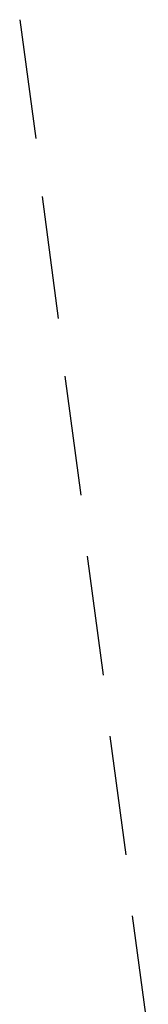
# Model space of a CAD drawing. Header units: feet. Extents: x -79 to 198, y -22 to 181.
# Tile 854 of 982: x 132.667 to 133.2, y 112.398 to 116.484. Entities that reach past the tile are written whole.
import ezdxf

# ---------------------------------------------------------------- set-up
doc = ezdxf.new("R2010")
doc.units = ezdxf.units.FT
doc.layers.add('A-LINEA', color=7, linetype='CONTINUOUS')

msp = doc.modelspace()

# ---------------------------------------------------------------- linework, layer by layer
at = {"layer": 'A-LINEA'}
for p, q in [((132.6667, 116.4844), (132.7333, 115.9911)), ((132.76, 115.7511), (132.8267, 115.2444)), ((132.8533, 115.0044), (132.92, 114.5111)), ((132.9467, 114.2578), (133.0133, 113.7644)), ((133.04, 113.5111), (133.1067, 113.0178)), ((133.1333, 112.7644), (133.2, 112.2711))]:
    msp.add_line(p, q, dxfattribs=at)

doc.saveas('drawing.dxf')
